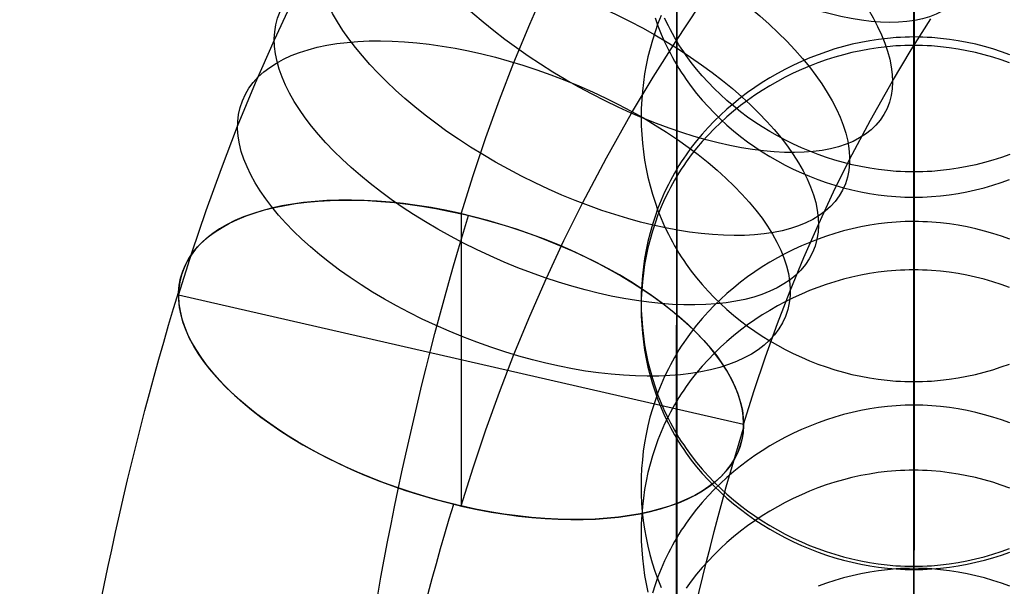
# Model space of a CAD drawing. Extents: x -383 to 1849, y -1185 to -529.
# Tile 623 of 656: x 435 to 489, y -694 to -663. Entities that reach past the tile are written whole.
import ezdxf

# ---------------------------------------------------------------- set-up
doc = ezdxf.new("R2010")
doc.units = 0
doc.layers.add('PREDEFINITO', color=7, linetype='CONTINUOUS')

msp = doc.modelspace()

# ---------------------------------------------------------------- linework, layer by layer
at = {"layer": 'PREDEFINITO'}
for p, q in [((483.672, -597.797, 0.947), (483.674, -689.352, 343.491)), ((470.679, -605.52, 0.817), (470.679, -696.664, 341.846)), ((470.678, -620.99, 0.557), (470.674, -711.303, 338.545)), ((483.658, -628.715, 0.429), (483.656, -718.62, 336.891)), ((483.658, -685.579, 519.625), (483.658, -643.078, 659.325)), ((470.678, -692.813, 521.586), (470.678, -650.249, 661.505)), ((470.679, -664.612, 665.871), (470.679, -655.893, 694.553)), ((483.672, -671.782, 668.051), (483.672, -660.903, 703.837)), ((462.626, -663.682, 689.526), (463.54, -661.596, 690.731)), ((448.644, -664.54, 707.507), (449.733, -662.207, 708.854)), ((470.627, -664.634, 725.928), (471.906, -662.701, 727.045)), ((461.763, -665.784, 688.313), (462.626, -663.682, 689.526)), ((469.651, -663.658, 209.437), (469.491, -664.104, 209.318)), ((469.492, -663.342, 169.081), (469.651, -663.789, 168.961)), ((469.826, -663.217, 209.555), (469.651, -663.658, 209.437)), ((470.222, -663.788, 665.621), (470.017, -663.365, 665.492)), ((483.518, -665.099, 707.184), (484.591, -663.397, 708.167)), ((469.491, -664.104, 209.318), (469.347, -664.556, 209.197)), ((469.651, -663.789, 168.961), (469.826, -664.229, 168.843)), ((469.826, -664.229, 168.843), (470.017, -664.663, 168.727)), ((470.331, -663.997, 665.684), (470.222, -663.788, 665.621)), ((470.443, -664.204, 665.747), (470.331, -663.997, 665.684)), ((470.559, -664.409, 665.809), (470.443, -664.204, 665.747)), ((447.609, -666.902, 706.143), (448.644, -664.54, 707.507)), ((469.347, -664.556, 209.197), (469.217, -665.013, 209.074)), ((469.394, -666.59, 724.799), (470.627, -664.634, 725.928)), ((470.017, -664.663, 168.727), (470.222, -665.091, 168.613)), ((470.679, -664.612, 665.871), (470.559, -664.409, 665.809)), ((470.673, -707.306, 525.472), (470.679, -664.612, 665.871)), ((470.803, -664.812, 665.932), (470.679, -664.612, 665.871)), ((470.93, -665.011, 665.993), (470.803, -664.812, 665.932)), ((480.29, -664.791, 249.589), (479.816, -664.911, 249.558)), ((480.767, -664.687, 249.617), (480.29, -664.791, 249.589)), ((481.247, -664.597, 249.64), (480.767, -664.687, 249.617)), ((481.729, -664.524, 249.66), (481.247, -664.597, 249.64)), ((482.213, -664.466, 249.675), (481.729, -664.524, 249.66)), ((482.699, -664.425, 249.686), (482.213, -664.466, 249.675)), ((482.942, -664.41, 249.69), (482.699, -664.425, 249.686)), ((483.185, -664.399, 249.693), (482.942, -664.41, 249.69)), ((483.429, -664.393, 249.694), (483.185, -664.399, 249.693)), ((483.672, -664.391, 249.695), (483.429, -664.393, 249.694)), ((483.916, -664.393, 249.694), (483.672, -664.391, 249.695)), ((484.159, -664.399, 249.693), (483.916, -664.393, 249.694)), ((484.402, -664.41, 249.69), (484.159, -664.399, 249.693)), ((484.645, -664.425, 249.686), (484.402, -664.41, 249.69)), ((485.131, -664.466, 249.675), (484.645, -664.425, 249.686)), ((485.615, -664.524, 249.66), (485.131, -664.466, 249.675)), ((486.097, -664.597, 249.64), (485.615, -664.524, 249.66)), ((486.576, -664.687, 249.617), (486.097, -664.597, 249.64)), ((487.053, -664.791, 249.589), (486.576, -664.687, 249.617)), ((487.527, -664.911, 249.558), (487.053, -664.791, 249.589)), ((469.217, -665.013, 209.074), (469.103, -665.474, 208.951)), ((470.222, -665.091, 168.613), (470.33, -665.302, 168.556)), ((470.33, -665.302, 168.556), (470.442, -665.511, 168.5)), ((471.061, -665.208, 666.052), (470.93, -665.011, 665.993)), ((471.196, -665.402, 666.111), (471.061, -665.208, 666.052)), ((478.419, -665.359, 249.439), (477.963, -665.536, 249.392)), ((478.88, -665.195, 249.483), (478.419, -665.359, 249.439)), ((479.346, -665.046, 249.522), (478.88, -665.195, 249.483)), ((479.803, -665.366, 587.858), (479.334, -665.499, 587.898)), ((479.816, -664.911, 249.558), (479.346, -665.046, 249.522)), ((480.276, -665.247, 587.822), (479.803, -665.366, 587.858)), ((480.753, -665.144, 587.79), (480.276, -665.247, 587.822)), ((481.233, -665.055, 587.763), (480.753, -665.144, 587.79)), ((481.715, -664.982, 587.741), (481.233, -665.055, 587.763)), ((482.199, -664.925, 587.724), (481.715, -664.982, 587.741)), ((482.684, -664.884, 587.711), (482.199, -664.925, 587.724)), ((482.488, -666.819, 706.191), (483.518, -665.099, 707.184)), ((482.927, -664.87, 587.707), (482.684, -664.884, 587.711)), ((483.171, -664.859, 587.704), (482.927, -664.87, 587.707)), ((483.414, -664.853, 587.702), (483.171, -664.859, 587.704)), ((483.658, -664.851, 587.701), (483.414, -664.853, 587.702)), ((483.901, -664.853, 587.702), (483.658, -664.851, 587.701)), ((484.145, -664.859, 587.704), (483.901, -664.853, 587.702)), ((484.388, -664.87, 587.707), (484.145, -664.859, 587.704)), ((484.631, -664.884, 587.711), (484.388, -664.87, 587.707)), ((485.117, -664.926, 587.724), (484.631, -664.884, 587.711)), ((485.601, -664.983, 587.741), (485.117, -664.926, 587.724)), ((486.083, -665.056, 587.763), (485.601, -664.983, 587.741)), ((486.563, -665.144, 587.79), (486.083, -665.056, 587.763)), ((487.04, -665.248, 587.822), (486.563, -665.144, 587.79)), ((487.514, -665.366, 587.858), (487.04, -665.248, 587.822)), ((487.984, -665.5, 587.898), (487.514, -665.366, 587.858)), ((487.996, -665.046, 249.522), (487.527, -664.911, 249.558)), ((488.461, -665.195, 249.483), (487.996, -665.046, 249.522)), ((488.922, -665.359, 249.439), (488.461, -665.195, 249.483)), ((460.973, -667.837, 687.127), (461.763, -665.784, 688.313)), ((469.103, -665.474, 208.951), (469.004, -665.938, 208.827)), ((470.442, -665.511, 168.5), (470.558, -665.717, 168.445)), ((470.558, -665.717, 168.445), (470.678, -665.922, 168.39)), ((471.476, -665.784, 666.227), (471.196, -665.402, 666.111)), ((471.77, -666.156, 666.341), (471.476, -665.784, 666.227)), ((477.513, -665.728, 249.342), (477.069, -665.932, 249.287)), ((477.963, -665.536, 249.392), (477.513, -665.728, 249.342)), ((478.408, -665.808, 587.992), (477.952, -665.984, 588.046)), ((478.868, -665.647, 587.943), (478.408, -665.808, 587.992)), ((479.334, -665.499, 587.898), (478.868, -665.647, 587.943)), ((488.45, -665.647, 587.943), (487.984, -665.5, 587.898)), ((488.911, -665.809, 587.992), (488.45, -665.647, 587.943)), ((468.921, -666.406, 208.701), (468.852, -666.876, 208.575)), ((469.004, -665.938, 208.827), (468.921, -666.406, 208.701)), ((470.678, -665.922, 168.39), (470.802, -666.125, 168.336)), ((470.802, -666.125, 168.336), (470.929, -666.326, 168.282)), ((470.929, -666.326, 168.282), (471.06, -666.524, 168.229)), ((472.078, -666.519, 666.451), (471.77, -666.156, 666.341)), ((476.202, -666.382, 249.168), (475.78, -666.626, 249.104)), ((476.632, -666.151, 249.23), (476.202, -666.382, 249.168)), ((477.06, -666.376, 588.165), (476.623, -666.592, 588.231)), ((477.069, -665.932, 249.287), (476.632, -666.151, 249.23)), ((477.503, -666.174, 588.103), (477.06, -666.376, 588.165)), ((477.952, -665.984, 588.046), (477.503, -666.174, 588.103)), ((446.633, -669.277, 704.771), (447.609, -666.902, 706.143)), ((468.209, -668.567, 723.657), (469.394, -666.59, 724.799)), ((468.852, -666.876, 208.575), (468.799, -667.349, 208.449)), ((471.06, -666.524, 168.229), (471.195, -666.72, 168.176)), ((471.195, -666.72, 168.176), (471.474, -667.106, 168.073)), ((472.398, -666.873, 666.558), (472.078, -666.519, 666.451)), ((472.73, -667.216, 666.663), (472.398, -666.873, 666.558)), ((475.365, -666.882, 249.036), (474.959, -667.151, 248.964)), ((475.78, -666.626, 249.104), (475.365, -666.882, 249.036)), ((476.193, -666.821, 588.3), (475.771, -667.063, 588.373)), ((476.623, -666.592, 588.231), (476.193, -666.821, 588.3)), ((481.286, -668.946, 704.963), (482.488, -666.819, 706.191)), ((468.799, -667.349, 208.449), (468.761, -667.823, 208.322)), ((471.474, -667.106, 168.073), (471.768, -667.482, 167.973)), ((471.768, -667.482, 167.973), (472.075, -667.848, 167.874)), ((473.075, -667.549, 666.764), (472.73, -667.216, 666.663)), ((474.562, -667.431, 248.89), (474.175, -667.724, 248.812)), ((474.959, -667.151, 248.964), (474.562, -667.431, 248.89)), ((475.358, -667.317, 588.451), (474.952, -667.582, 588.531)), ((475.771, -667.063, 588.373), (475.358, -667.317, 588.451)), ((460.229, -669.903, 685.934), (460.973, -667.837, 687.127)), ((468.761, -667.823, 208.322), (468.738, -668.299, 208.195)), ((472.075, -667.848, 167.874), (472.395, -668.205, 167.779)), ((473.431, -667.871, 666.862), (473.075, -667.549, 666.764)), ((473.798, -668.183, 666.957), (473.431, -667.871, 666.862)), ((473.798, -668.027, 248.731), (473.431, -668.342, 248.647)), ((474.175, -667.724, 248.812), (473.798, -668.027, 248.731)), ((474.556, -667.86, 588.616), (474.169, -668.15, 588.704)), ((474.952, -667.582, 588.531), (474.556, -667.86, 588.616)), ((466.825, -671.017, 722.242), (468.209, -668.567, 723.657)), ((468.738, -668.299, 208.195), (468.731, -668.774, 208.067)), ((472.395, -668.205, 167.779), (472.727, -668.552, 167.686)), ((472.727, -668.552, 167.686), (473.071, -668.888, 167.596)), ((473.431, -668.342, 248.647), (473.075, -668.668, 248.561)), ((473.792, -668.45, 588.795), (473.426, -668.762, 588.89)), ((474.169, -668.15, 588.704), (473.792, -668.45, 588.795)), ((474.175, -668.484, 667.048), (473.798, -668.183, 666.957)), ((474.562, -668.773, 667.136), (474.175, -668.484, 667.048)), ((468.731, -668.774, 208.067), (468.738, -669.25, 207.94)), ((472.73, -669.004, 248.471), (472.398, -669.351, 248.379)), ((473.071, -669.084, 588.988), (472.727, -669.417, 589.089)), ((473.075, -668.668, 248.561), (472.73, -669.004, 248.471)), ((473.426, -668.762, 588.89), (473.071, -669.084, 588.988)), ((473.071, -668.888, 167.596), (473.426, -669.213, 167.509)), ((474.959, -669.051, 667.221), (474.562, -668.773, 667.136)), ((475.365, -669.317, 667.301), (474.959, -669.051, 667.221)), ((480.148, -671.098, 703.72), (481.286, -668.946, 704.963)), ((445.745, -671.587, 703.437), (446.633, -669.277, 704.771)), ((468.738, -669.25, 207.94), (468.761, -669.726, 207.813)), ((472.398, -669.351, 248.379), (472.078, -669.707, 248.283)), ((472.727, -669.417, 589.089), (472.395, -669.761, 589.194)), ((473.426, -669.213, 167.509), (473.792, -669.528, 167.425)), ((473.792, -669.528, 167.425), (474.169, -669.832, 167.344)), ((475.78, -669.57, 667.379), (475.365, -669.317, 667.301)), ((476.202, -669.812, 667.452), (475.78, -669.57, 667.379)), ((459.529, -671.98, 684.735), (460.229, -669.903, 685.934)), ((468.761, -669.726, 207.813), (468.799, -670.2, 207.686)), ((468.799, -670.2, 207.686), (468.852, -670.672, 207.559)), ((471.77, -670.074, 248.186), (471.476, -670.45, 248.085)), ((472.075, -670.114, 589.301), (471.768, -670.477, 589.411)), ((472.078, -669.707, 248.283), (471.77, -670.074, 248.186)), ((472.395, -669.761, 589.194), (472.075, -670.114, 589.301)), ((474.169, -669.832, 167.344), (474.556, -670.124, 167.265)), ((474.556, -670.124, 167.265), (474.952, -670.404, 167.19)), ((476.632, -670.041, 667.522), (476.202, -669.812, 667.452)), ((477.069, -670.257, 667.587), (476.632, -670.041, 667.522)), ((468.852, -670.672, 207.559), (468.921, -671.143, 207.433)), ((471.476, -670.45, 248.085), (471.196, -670.836, 247.982)), ((471.768, -670.477, 589.411), (471.474, -670.85, 589.525)), ((474.952, -670.404, 167.19), (475.358, -670.673, 167.118)), ((475.358, -670.673, 167.118), (475.771, -670.929, 167.05)), ((477.513, -670.459, 667.649), (477.069, -670.257, 667.587)), ((477.963, -670.649, 667.706), (477.513, -670.459, 667.649)), ((478.419, -670.825, 667.76), (477.963, -670.649, 667.706)), ((465.514, -673.497, 720.81), (466.825, -671.017, 722.242)), ((468.921, -671.143, 207.433), (469.005, -671.611, 207.308)), ((470.93, -671.23, 247.877), (470.803, -671.431, 247.823)), ((471.061, -671.032, 247.93), (470.93, -671.23, 247.877)), ((471.195, -671.231, 589.641), (471.06, -671.426, 589.7)), ((471.196, -670.836, 247.982), (471.061, -671.032, 247.93)), ((471.474, -670.85, 589.525), (471.195, -671.231, 589.641)), ((475.771, -670.929, 167.05), (476.193, -671.173, 166.985)), ((476.193, -671.173, 166.985), (476.623, -671.404, 166.923)), ((478.88, -670.986, 667.809), (478.419, -670.825, 667.76)), ((479.346, -671.134, 667.854), (478.88, -670.986, 667.809)), ((479.271, -672.868, 702.698), (480.148, -671.098, 703.72)), ((479.816, -671.267, 667.894), (479.346, -671.134, 667.854)), ((480.29, -671.386, 667.93), (479.816, -671.267, 667.894)), ((487.526, -671.267, 667.894), (487.053, -671.386, 667.93)), ((487.996, -671.134, 667.854), (487.526, -671.267, 667.894)), ((488.461, -670.986, 667.809), (487.996, -671.134, 667.854)), ((488.922, -670.825, 667.76), (488.461, -670.986, 667.809)), ((444.911, -673.9, 702.102), (445.745, -671.587, 703.437)), ((469.005, -671.611, 207.308), (469.104, -672.075, 207.183)), ((470.559, -671.839, 247.714), (470.443, -672.046, 247.658)), ((470.679, -671.634, 247.769), (470.559, -671.839, 247.714)), ((470.802, -671.821, 589.82), (470.678, -672.021, 589.881)), ((470.803, -671.431, 247.823), (470.679, -671.634, 247.769)), ((470.929, -671.622, 589.759), (470.802, -671.821, 589.82)), ((471.06, -671.426, 589.7), (470.929, -671.622, 589.759)), ((476.623, -671.404, 166.923), (477.06, -671.622, 166.864)), ((477.06, -671.622, 166.864), (477.503, -671.827, 166.81)), ((477.503, -671.827, 166.81), (477.952, -672.018, 166.758)), ((480.767, -671.489, 667.962), (480.29, -671.386, 667.93)), ((481.247, -671.578, 667.989), (480.767, -671.489, 667.962)), ((481.729, -671.651, 668.011), (481.247, -671.578, 667.989)), ((482.213, -671.708, 668.028), (481.729, -671.651, 668.011)), ((482.699, -671.749, 668.041), (482.213, -671.708, 668.028)), ((482.942, -671.763, 668.045), (482.699, -671.749, 668.041)), ((483.185, -671.774, 668.048), (482.942, -671.763, 668.045)), ((483.429, -671.78, 668.05), (483.185, -671.774, 668.048)), ((483.672, -671.782, 668.051), (483.429, -671.78, 668.05)), ((483.916, -671.78, 668.05), (483.672, -671.782, 668.051)), ((483.672, -714.551, 527.429), (483.672, -671.782, 668.051)), ((484.159, -671.774, 668.048), (483.916, -671.78, 668.05)), ((484.402, -671.763, 668.045), (484.159, -671.774, 668.048)), ((484.645, -671.749, 668.041), (484.402, -671.763, 668.045)), ((485.131, -671.708, 668.028), (484.645, -671.749, 668.041)), ((485.615, -671.651, 668.011), (485.131, -671.708, 668.028)), ((486.097, -671.578, 667.989), (485.615, -671.651, 668.011)), ((486.576, -671.489, 667.962), (486.097, -671.578, 667.989)), ((487.053, -671.386, 667.93), (486.576, -671.489, 667.962)), ((458.871, -674.068, 683.529), (459.529, -671.98, 684.735)), ((469.104, -672.075, 207.183), (469.218, -672.536, 207.06)), ((470.331, -672.254, 247.602), (470.222, -672.465, 247.546)), ((470.443, -672.046, 247.658), (470.331, -672.254, 247.602)), ((470.558, -672.224, 589.942), (470.442, -672.429, 590.005)), ((470.678, -672.021, 589.881), (470.558, -672.224, 589.942)), ((477.952, -672.018, 166.758), (478.408, -672.195, 166.711)), ((478.408, -672.195, 166.711), (478.868, -672.359, 166.667)), ((478.868, -672.359, 166.667), (479.334, -672.508, 166.627)), ((487.984, -672.508, 166.627), (488.449, -672.359, 166.667)), ((488.449, -672.359, 166.667), (488.91, -672.195, 166.711)), ((469.218, -672.536, 207.06), (469.347, -672.993, 206.938)), ((470.017, -672.893, 247.431), (469.826, -673.327, 247.315)), ((470.222, -672.845, 590.131), (470.016, -673.268, 590.26)), ((470.222, -672.465, 247.546), (470.017, -672.893, 247.431)), ((470.33, -672.636, 590.068), (470.222, -672.845, 590.131)), ((470.442, -672.429, 590.005), (470.33, -672.636, 590.068)), ((478.437, -674.654, 701.667), (479.271, -672.868, 702.698)), ((479.334, -672.508, 166.627), (479.803, -672.642, 166.591)), ((479.803, -672.642, 166.591), (480.277, -672.762, 166.559)), ((480.277, -672.762, 166.559), (480.753, -672.866, 166.531)), ((480.753, -672.866, 166.531), (481.233, -672.956, 166.507)), ((486.083, -672.956, 166.507), (486.563, -672.866, 166.531)), ((486.563, -672.866, 166.531), (487.04, -672.762, 166.559)), ((487.04, -672.762, 166.559), (487.514, -672.642, 166.591)), ((487.514, -672.642, 166.591), (487.984, -672.508, 166.627)), ((469.347, -672.993, 206.938), (469.492, -673.445, 206.817)), ((469.492, -673.445, 206.817), (469.651, -673.891, 206.697)), ((469.826, -673.327, 247.315), (469.651, -673.767, 247.197)), ((470.016, -673.268, 590.26), (469.826, -673.698, 590.391)), ((481.233, -672.956, 166.507), (481.715, -673.029, 166.488)), ((481.715, -673.029, 166.488), (482.199, -673.087, 166.472)), ((482.199, -673.087, 166.472), (482.684, -673.128, 166.461)), ((482.684, -673.128, 166.461), (482.927, -673.143, 166.457)), ((482.927, -673.143, 166.457), (483.171, -673.153, 166.454)), ((483.171, -673.153, 166.454), (483.414, -673.16, 166.453)), ((483.414, -673.16, 166.453), (483.658, -673.162, 166.452)), ((483.658, -673.162, 166.452), (483.901, -673.16, 166.453)), ((483.901, -673.16, 166.453), (484.144, -673.153, 166.454)), ((484.144, -673.153, 166.454), (484.388, -673.143, 166.457)), ((484.388, -673.143, 166.457), (484.631, -673.128, 166.461)), ((484.631, -673.128, 166.461), (485.117, -673.087, 166.472)), ((485.117, -673.087, 166.472), (485.601, -673.029, 166.488)), ((485.601, -673.029, 166.488), (486.083, -672.956, 166.507)), ((444.131, -676.217, 700.764), (444.911, -673.9, 702.102)), ((464.502, -675.538, 719.632), (465.514, -673.497, 720.81)), ((469.651, -673.767, 247.197), (469.491, -674.214, 247.077)), ((469.826, -673.698, 590.391), (469.651, -674.135, 590.523)), ((469.651, -673.891, 206.697), (469.826, -674.332, 206.579)), ((458.871, -674.068, 683.529), (458.871, -690.07, 711.241)), ((458.871, -674.068, 683.529), (458.871, -690.07, 711.241)), ((469.491, -674.214, 247.077), (469.347, -674.665, 246.955)), ((469.651, -674.135, 590.523), (469.491, -674.577, 590.658)), ((469.826, -674.332, 206.579), (470.016, -674.766, 206.463)), ((482.699, -674.528, 287.434), (482.213, -674.569, 287.423)), ((482.942, -674.513, 287.438), (482.699, -674.528, 287.434)), ((483.185, -674.503, 287.441), (482.942, -674.513, 287.438)), ((483.429, -674.497, 287.442), (483.185, -674.503, 287.441)), ((483.672, -674.495, 287.443), (483.429, -674.497, 287.442)), ((483.916, -674.497, 287.442), (483.672, -674.495, 287.443)), ((484.159, -674.504, 287.44), (483.916, -674.497, 287.442)), ((484.403, -674.514, 287.437), (484.159, -674.504, 287.44)), ((484.646, -674.529, 287.433), (484.403, -674.514, 287.437)), ((485.131, -674.571, 287.422), (484.646, -674.529, 287.433)), ((469.347, -674.665, 246.955), (469.217, -675.122, 246.833)), ((469.347, -675.024, 590.794), (469.217, -675.477, 590.931)), ((469.491, -674.577, 590.658), (469.347, -675.024, 590.794)), ((470.016, -674.766, 206.463), (470.222, -675.193, 206.349)), ((477.644, -676.463, 700.622), (478.437, -674.654, 701.667)), ((479.816, -675.013, 287.302), (479.346, -675.147, 287.266)), ((480.29, -674.893, 287.335), (479.816, -675.013, 287.302)), ((480.767, -674.789, 287.363), (480.29, -674.893, 287.335)), ((481.247, -674.7, 287.387), (480.767, -674.789, 287.363)), ((481.729, -674.626, 287.407), (481.247, -674.7, 287.387)), ((482.213, -674.569, 287.423), (481.729, -674.626, 287.407)), ((485.615, -674.629, 287.406), (485.131, -674.571, 287.422)), ((486.098, -674.703, 287.386), (485.615, -674.629, 287.406)), ((486.577, -674.793, 287.362), (486.098, -674.703, 287.386)), ((487.054, -674.897, 287.333), (486.577, -674.793, 287.362)), ((487.528, -675.018, 287.301), (487.054, -674.897, 287.333)), ((487.998, -675.153, 287.264), (487.528, -675.018, 287.301)), ((463.54, -677.598, 718.442), (464.502, -675.538, 719.632)), ((469.103, -675.583, 246.709), (469.004, -676.047, 246.584)), ((469.217, -675.122, 246.833), (469.103, -675.583, 246.709)), ((469.217, -675.477, 590.931), (469.103, -675.933, 591.07)), ((470.222, -675.193, 206.349), (470.33, -675.404, 206.292)), ((470.33, -675.404, 206.292), (470.442, -675.613, 206.236)), ((470.442, -675.613, 206.236), (470.558, -675.82, 206.181)), ((478.419, -675.459, 287.181), (477.963, -675.637, 287.133)), ((478.88, -675.296, 287.225), (478.419, -675.459, 287.181)), ((479.346, -675.147, 287.266), (478.88, -675.296, 287.225)), ((488.463, -675.302, 287.224), (487.998, -675.153, 287.264)), ((488.924, -675.466, 287.179), (488.463, -675.302, 287.224)), ((469.004, -676.047, 246.584), (468.921, -676.515, 246.458)), ((469.103, -675.933, 591.07), (469.004, -676.393, 591.21)), ((470.558, -675.82, 206.181), (470.678, -676.025, 206.126)), ((470.678, -676.025, 206.126), (470.802, -676.228, 206.072)), ((477.069, -676.032, 287.026), (476.632, -676.25, 286.967)), ((477.513, -675.828, 287.081), (477.069, -676.032, 287.026)), ((477.963, -675.637, 287.133), (477.513, -675.828, 287.081)), ((443.4, -678.535, 699.425), (444.131, -676.217, 700.764)), ((468.921, -676.515, 246.458), (468.852, -676.985, 246.332)), ((469.004, -676.393, 591.21), (468.921, -676.856, 591.351)), ((470.802, -676.228, 206.072), (470.929, -676.428, 206.018)), ((470.929, -676.428, 206.018), (471.06, -676.627, 205.965)), ((471.06, -676.627, 205.965), (471.195, -676.823, 205.912)), ((476.202, -676.481, 286.905), (475.78, -676.725, 286.839)), ((476.632, -676.25, 286.967), (476.202, -676.481, 286.905)), ((476.893, -678.292, 699.566), (477.644, -676.463, 700.622)), ((468.852, -676.985, 246.332), (468.799, -677.458, 246.205)), ((468.921, -676.856, 591.351), (468.852, -677.322, 591.492)), ((471.195, -676.823, 205.912), (471.474, -677.208, 205.809)), ((471.474, -677.208, 205.809), (471.768, -677.584, 205.709)), ((475.365, -676.981, 286.77), (474.959, -677.25, 286.697)), ((475.78, -676.725, 286.839), (475.365, -676.981, 286.77)), ((482.199, -677.219, 547.299), (481.715, -677.276, 547.316)), ((482.684, -677.178, 547.287), (482.199, -677.219, 547.299)), ((482.927, -677.163, 547.283), (482.684, -677.178, 547.287)), ((483.171, -677.153, 547.28), (482.927, -677.163, 547.283)), ((483.414, -677.147, 547.278), (483.171, -677.153, 547.28)), ((483.658, -677.145, 547.277), (483.414, -677.147, 547.278)), ((483.901, -677.147, 547.278), (483.658, -677.145, 547.277)), ((484.144, -677.153, 547.28), (483.901, -677.147, 547.278)), ((484.388, -677.163, 547.283), (484.144, -677.153, 547.28)), ((484.631, -677.178, 547.287), (484.388, -677.163, 547.283)), ((485.117, -677.219, 547.299), (484.631, -677.178, 547.287)), ((485.601, -677.276, 547.316), (485.117, -677.219, 547.299)), ((462.626, -679.684, 717.238), (463.54, -677.598, 718.442)), ((468.799, -677.458, 246.205), (468.761, -677.932, 246.077)), ((468.852, -677.322, 591.492), (468.799, -677.79, 591.635)), ((471.768, -677.584, 205.709), (472.075, -677.951, 205.61)), ((474.563, -677.53, 286.622), (474.175, -677.822, 286.543)), ((474.959, -677.25, 286.697), (474.563, -677.53, 286.622)), ((479.803, -677.66, 547.431), (479.334, -677.794, 547.471)), ((480.277, -677.541, 547.396), (479.803, -677.66, 547.431)), ((480.753, -677.438, 547.365), (480.277, -677.541, 547.396)), ((481.233, -677.349, 547.338), (480.753, -677.438, 547.365)), ((481.715, -677.276, 547.316), (481.233, -677.349, 547.338)), ((486.083, -677.349, 547.338), (485.601, -677.276, 547.316)), ((486.563, -677.438, 547.365), (486.083, -677.349, 547.338)), ((487.04, -677.541, 547.396), (486.563, -677.438, 547.365)), ((487.514, -677.66, 547.431), (487.04, -677.541, 547.396)), ((487.984, -677.793, 547.471), (487.514, -677.66, 547.431)), ((468.761, -677.932, 246.077), (468.738, -678.407, 245.949)), ((468.761, -678.26, 591.777), (468.738, -678.731, 591.92)), ((468.799, -677.79, 591.635), (468.761, -678.26, 591.777)), ((472.075, -677.951, 205.61), (472.395, -678.308, 205.515)), ((472.395, -678.308, 205.515), (472.727, -678.654, 205.422)), ((473.798, -678.125, 286.461), (473.431, -678.44, 286.376)), ((474.175, -677.822, 286.543), (473.798, -678.125, 286.461)), ((476.202, -680.089, 698.528), (476.893, -678.292, 699.566)), ((477.952, -678.279, 547.617), (477.503, -678.469, 547.673)), ((478.408, -678.103, 547.564), (477.952, -678.279, 547.617)), ((478.868, -677.941, 547.515), (478.408, -678.103, 547.564)), ((479.334, -677.794, 547.471), (478.868, -677.941, 547.515)), ((488.449, -677.941, 547.515), (487.984, -677.793, 547.471)), ((488.91, -678.103, 547.564), (488.449, -677.941, 547.515)), ((474.342, -685.602, 695.345), (443.4, -678.535, 699.425)), ((474.342, -685.602, 695.345), (443.4, -678.535, 699.425)), ((468.738, -678.731, 591.92), (468.73, -679.202, 592.064)), ((468.738, -678.407, 245.949), (468.731, -678.883, 245.822)), ((472.727, -678.654, 205.422), (473.071, -678.99, 205.332)), ((473.075, -678.765, 286.289), (472.731, -679.102, 286.198)), ((473.431, -678.44, 286.376), (473.075, -678.765, 286.289)), ((477.06, -678.672, 547.734), (476.623, -678.889, 547.799)), ((477.503, -678.469, 547.673), (477.06, -678.672, 547.734)), ((468.73, -679.202, 592.064), (468.738, -679.673, 592.207)), ((468.731, -678.883, 245.822), (468.738, -679.358, 245.694)), ((468.738, -679.358, 245.694), (468.761, -679.833, 245.566)), ((472.731, -679.102, 286.198), (472.398, -679.448, 286.105)), ((473.071, -678.99, 205.332), (473.426, -679.316, 205.245)), ((473.426, -679.316, 205.245), (473.792, -679.631, 205.161)), ((475.771, -679.36, 547.939), (475.358, -679.614, 548.015)), ((476.193, -679.118, 547.867), (475.771, -679.36, 547.939)), ((476.623, -678.889, 547.799), (476.193, -679.118, 547.867)), ((461.763, -681.785, 716.024), (462.626, -679.684, 717.238)), ((468.738, -679.673, 592.207), (468.76, -680.144, 592.35)), ((468.761, -679.833, 245.566), (468.799, -680.307, 245.438)), ((472.078, -679.805, 286.009), (471.77, -680.171, 285.911)), ((472.398, -679.448, 286.105), (472.078, -679.805, 286.009)), ((473.792, -679.631, 205.161), (474.169, -679.934, 205.08)), ((474.952, -679.88, 548.095), (474.556, -680.158, 548.178)), ((475.358, -679.614, 548.015), (474.952, -679.88, 548.095)), ((468.76, -680.144, 592.35), (468.798, -680.614, 592.493)), ((468.799, -680.307, 245.438), (468.852, -680.78, 245.311)), ((471.77, -680.171, 285.911), (471.476, -680.547, 285.81)), ((474.169, -680.448, 548.264), (473.792, -680.749, 548.354)), ((474.169, -679.934, 205.08), (474.556, -680.226, 205.001)), ((474.556, -680.158, 548.178), (474.169, -680.448, 548.264)), ((474.556, -680.226, 205.001), (474.952, -680.507, 204.926)), ((475.547, -681.907, 697.478), (476.202, -680.089, 698.528)), ((468.798, -680.614, 592.493), (468.852, -681.082, 592.635)), ((468.852, -680.78, 245.311), (468.921, -681.25, 245.185)), ((471.196, -680.932, 285.707), (471.061, -681.128, 285.654)), ((471.476, -680.547, 285.81), (471.196, -680.932, 285.707)), ((473.792, -680.749, 548.354), (473.426, -681.061, 548.447)), ((474.952, -680.507, 204.926), (475.358, -680.775, 204.854)), ((475.358, -680.775, 204.854), (475.771, -681.031, 204.786)), ((468.852, -681.082, 592.635), (468.92, -681.548, 592.777)), ((468.921, -681.25, 245.185), (469.005, -681.718, 245.059)), ((470.802, -681.527, 285.547), (470.679, -681.73, 285.493)), ((470.93, -681.327, 285.601), (470.802, -681.527, 285.547)), ((471.061, -681.128, 285.654), (470.93, -681.327, 285.601)), ((473.071, -681.384, 548.544), (472.727, -681.718, 548.643)), ((473.426, -681.061, 548.447), (473.071, -681.384, 548.544)), ((475.771, -681.031, 204.786), (476.193, -681.275, 204.721)), ((476.193, -681.275, 204.721), (476.623, -681.506, 204.659)), ((476.623, -681.506, 204.659), (477.06, -681.724, 204.6)), ((460.973, -683.839, 714.839), (461.763, -681.785, 716.024)), ((468.92, -681.548, 592.777), (469.004, -682.011, 592.918)), ((469.004, -682.011, 592.918), (469.103, -682.471, 593.058)), ((469.005, -681.718, 245.059), (469.104, -682.182, 244.934)), ((470.559, -681.934, 285.438), (470.442, -682.141, 285.383)), ((470.679, -681.73, 285.493), (470.559, -681.934, 285.438)), ((472.395, -682.062, 548.746), (472.075, -682.415, 548.851)), ((472.727, -681.718, 548.643), (472.395, -682.062, 548.746)), ((474.927, -683.745, 696.417), (475.547, -681.907, 697.478)), ((477.06, -681.724, 204.6), (477.503, -681.929, 204.546)), ((477.503, -681.929, 204.546), (477.952, -682.12, 204.494)), ((469.103, -682.471, 593.058), (469.217, -682.927, 593.196)), ((469.104, -682.182, 244.934), (469.218, -682.643, 244.81)), ((470.221, -682.561, 285.271), (470.016, -682.988, 285.157)), ((470.33, -682.35, 285.327), (470.221, -682.561, 285.271)), ((470.442, -682.141, 285.383), (470.33, -682.35, 285.327)), ((472.075, -682.415, 548.851), (471.768, -682.779, 548.96)), ((477.952, -682.12, 204.494), (478.408, -682.298, 204.447)), ((478.408, -682.298, 204.447), (478.868, -682.461, 204.403)), ((478.868, -682.461, 204.403), (479.334, -682.61, 204.363)), ((479.334, -682.61, 204.363), (479.803, -682.745, 204.327)), ((487.514, -682.745, 204.327), (487.984, -682.61, 204.363)), ((487.984, -682.61, 204.363), (488.449, -682.461, 204.403)), ((488.449, -682.461, 204.403), (488.91, -682.298, 204.447)), ((469.217, -682.927, 593.196), (469.346, -683.38, 593.334)), ((469.218, -682.643, 244.81), (469.347, -683.1, 244.688)), ((469.347, -683.1, 244.688), (469.492, -683.551, 244.566)), ((470.016, -682.988, 285.157), (469.825, -683.422, 285.041)), ((471.474, -683.152, 549.071), (471.195, -683.535, 549.185)), ((471.768, -682.779, 548.96), (471.474, -683.152, 549.071)), ((479.803, -682.745, 204.327), (480.277, -682.864, 204.295)), ((480.277, -682.864, 204.295), (480.753, -682.969, 204.267)), ((480.753, -682.969, 204.267), (481.233, -683.058, 204.243)), ((481.233, -683.058, 204.243), (481.715, -683.132, 204.224)), ((481.715, -683.132, 204.224), (482.199, -683.189, 204.208)), ((485.117, -683.189, 204.208), (485.601, -683.132, 204.224)), ((485.601, -683.132, 204.224), (486.083, -683.058, 204.243)), ((486.083, -683.058, 204.243), (486.563, -682.969, 204.267)), ((486.563, -682.969, 204.267), (487.04, -682.864, 204.295)), ((487.04, -682.864, 204.295), (487.514, -682.745, 204.327)), ((469.346, -683.38, 593.334), (469.491, -683.827, 593.47)), ((469.492, -683.551, 244.566), (469.651, -683.998, 244.447)), ((469.825, -683.422, 285.041), (469.65, -683.862, 284.923)), ((471.195, -683.535, 549.185), (471.06, -683.729, 549.243)), ((482.199, -683.189, 204.208), (482.684, -683.231, 204.197)), ((482.684, -683.231, 204.197), (482.927, -683.246, 204.193)), ((482.927, -683.246, 204.193), (483.171, -683.256, 204.19)), ((483.171, -683.256, 204.19), (483.414, -683.262, 204.189)), ((483.414, -683.262, 204.189), (483.658, -683.264, 204.188)), ((483.658, -683.264, 204.188), (483.901, -683.262, 204.189)), ((483.901, -683.262, 204.189), (484.144, -683.256, 204.19)), ((484.144, -683.256, 204.19), (484.388, -683.246, 204.193)), ((484.388, -683.246, 204.193), (484.631, -683.231, 204.197)), ((484.631, -683.231, 204.197), (485.117, -683.189, 204.208)), ((460.229, -685.905, 713.646), (460.973, -683.839, 714.839)), ((469.65, -683.862, 284.923), (469.49, -684.308, 284.804)), ((469.491, -683.827, 593.47), (469.65, -684.269, 593.604)), ((469.651, -683.998, 244.447), (469.826, -684.438, 244.328)), ((470.802, -684.125, 549.361), (470.678, -684.326, 549.421)), ((470.929, -683.926, 549.302), (470.802, -684.125, 549.361)), ((471.06, -683.729, 549.243), (470.929, -683.926, 549.302)), ((474.342, -685.602, 695.345), (474.927, -683.745, 696.417)), ((469.345, -684.76, 284.684), (469.215, -685.216, 284.562)), ((469.49, -684.308, 284.804), (469.345, -684.76, 284.684)), ((469.65, -684.269, 593.604), (469.825, -684.706, 593.737)), ((469.825, -684.706, 593.737), (470.016, -685.136, 593.868)), ((469.826, -684.438, 244.328), (470.016, -684.873, 244.212)), ((470.442, -684.735, 549.543), (470.33, -684.942, 549.604)), ((470.558, -684.53, 549.481), (470.442, -684.735, 549.543)), ((470.678, -684.326, 549.421), (470.558, -684.53, 549.481)), ((481.247, -684.754, 324.92), (480.767, -684.843, 324.897)), ((481.729, -684.68, 324.939), (481.247, -684.754, 324.92)), ((482.213, -684.622, 324.954), (481.729, -684.68, 324.939)), ((482.699, -684.581, 324.964), (482.213, -684.622, 324.954)), ((482.942, -684.566, 324.968), (482.699, -684.581, 324.964)), ((483.185, -684.556, 324.971), (482.942, -684.566, 324.968)), ((483.429, -684.55, 324.972), (483.185, -684.556, 324.971)), ((483.672, -684.548, 324.973), (483.429, -684.55, 324.972)), ((483.916, -684.55, 324.972), (483.672, -684.548, 324.973)), ((484.159, -684.557, 324.97), (483.916, -684.55, 324.972)), ((484.403, -684.567, 324.968), (484.159, -684.557, 324.97)), ((484.646, -684.582, 324.964), (484.403, -684.567, 324.968)), ((485.131, -684.624, 324.953), (484.646, -684.582, 324.964)), ((485.615, -684.683, 324.938), (485.131, -684.624, 324.953)), ((486.098, -684.757, 324.919), (485.615, -684.683, 324.938)), ((486.578, -684.847, 324.896), (486.098, -684.757, 324.919)), ((469.215, -685.216, 284.562), (469.101, -685.676, 284.439)), ((470.016, -684.873, 244.212), (470.222, -685.3, 244.097)), ((470.016, -685.136, 593.868), (470.221, -685.559, 593.996)), ((470.222, -685.152, 549.667), (470.016, -685.575, 549.793)), ((470.33, -684.942, 549.604), (470.222, -685.152, 549.667)), ((470.222, -685.3, 244.097), (470.33, -685.511, 244.041)), ((479.346, -685.203, 324.806), (478.88, -685.353, 324.768)), ((479.816, -685.068, 324.84), (479.346, -685.203, 324.806)), ((480.29, -684.948, 324.871), (479.816, -685.068, 324.84)), ((480.767, -684.843, 324.897), (480.29, -684.948, 324.871)), ((487.054, -684.952, 324.87), (486.578, -684.847, 324.896)), ((487.528, -685.073, 324.839), (487.054, -684.952, 324.87)), ((487.998, -685.208, 324.804), (487.528, -685.073, 324.839)), ((488.463, -685.359, 324.766), (487.998, -685.208, 324.804)), ((469.101, -685.676, 284.439), (469.002, -686.141, 284.315)), ((470.016, -685.575, 549.793), (469.826, -686.006, 549.921)), ((470.221, -685.559, 593.996), (470.33, -685.768, 594.06)), ((470.33, -685.511, 244.041), (470.442, -685.72, 243.985)), ((470.33, -685.768, 594.06), (470.442, -685.975, 594.123)), ((470.442, -685.72, 243.985), (470.558, -685.927, 243.929)), ((477.963, -685.695, 324.681), (477.513, -685.886, 324.632)), ((478.419, -685.516, 324.726), (477.963, -685.695, 324.681)), ((478.88, -685.353, 324.768), (478.419, -685.516, 324.726)), ((483.658, -688.116, 510.447), (483.658, -685.579, 519.625)), ((488.924, -685.523, 324.724), (488.463, -685.359, 324.766)), ((459.529, -687.982, 712.446), (460.229, -685.905, 713.646)), ((469.002, -686.141, 284.315), (468.918, -686.608, 284.191)), ((469.826, -686.006, 549.921), (469.651, -686.444, 550.051)), ((470.442, -685.975, 594.123), (470.558, -686.18, 594.185)), ((470.558, -685.927, 243.929), (470.678, -686.131, 243.875)), ((470.558, -686.18, 594.185), (470.678, -686.383, 594.247)), ((470.678, -686.131, 243.875), (470.802, -686.334, 243.82)), ((470.678, -686.383, 594.247), (470.802, -686.584, 594.308)), ((470.802, -686.334, 243.82), (470.929, -686.535, 243.767)), ((476.632, -686.311, 324.524), (476.202, -686.543, 324.465)), ((477.07, -686.092, 324.58), (476.632, -686.311, 324.524)), ((477.513, -685.886, 324.632), (477.07, -686.092, 324.58)), ((468.918, -686.608, 284.191), (468.849, -687.078, 284.065)), ((469.492, -686.887, 550.183), (469.347, -687.335, 550.316)), ((469.651, -686.444, 550.051), (469.492, -686.887, 550.183)), ((470.802, -686.584, 594.308), (470.929, -686.782, 594.368)), ((470.929, -686.535, 243.767), (471.06, -686.733, 243.714)), ((470.929, -686.782, 594.368), (471.06, -686.979, 594.428)), ((471.06, -686.733, 243.714), (471.195, -686.929, 243.661)), ((471.195, -686.929, 243.661), (471.474, -687.315, 243.558)), ((475.78, -686.787, 324.403), (475.365, -687.044, 324.337)), ((476.202, -686.543, 324.465), (475.78, -686.787, 324.403)), ((468.849, -687.078, 284.065), (468.796, -687.551, 283.939)), ((469.347, -687.335, 550.316), (469.218, -687.788, 550.451)), ((471.06, -686.979, 594.428), (471.195, -687.173, 594.487)), ((471.195, -687.173, 594.487), (471.475, -687.555, 594.603)), ((471.474, -687.315, 243.558), (471.768, -687.691, 243.458)), ((474.959, -687.314, 324.269), (474.563, -687.595, 324.197)), ((475.365, -687.044, 324.337), (474.959, -687.314, 324.269)), ((458.871, -690.07, 711.241), (459.529, -687.982, 712.446)), ((468.796, -687.551, 283.939), (468.757, -688.024, 283.813)), ((469.218, -687.788, 550.451), (469.104, -688.245, 550.587)), ((471.475, -687.555, 594.603), (471.769, -687.927, 594.716)), ((471.768, -687.691, 243.458), (472.075, -688.058, 243.36)), ((471.769, -687.927, 594.716), (472.077, -688.29, 594.827)), ((474.175, -687.888, 324.123), (473.798, -688.193, 324.045)), ((474.563, -687.595, 324.197), (474.175, -687.888, 324.123)), ((468.734, -688.499, 283.687), (468.726, -688.975, 283.56)), ((468.757, -688.024, 283.813), (468.734, -688.499, 283.687)), ((469.104, -688.245, 550.587), (469.005, -688.706, 550.724)), ((472.075, -688.058, 243.36), (472.395, -688.414, 243.264)), ((472.077, -688.29, 594.827), (472.397, -688.644, 594.934)), ((472.395, -688.414, 243.264), (472.727, -688.761, 243.172)), ((473.431, -688.509, 323.965), (473.075, -688.835, 323.882)), ((473.798, -688.193, 324.045), (473.431, -688.509, 323.965)), ((480.276, -688.516, 510.55), (479.803, -688.636, 510.581)), ((480.753, -688.411, 510.523), (480.276, -688.516, 510.55)), ((481.233, -688.322, 510.5), (480.753, -688.411, 510.523)), ((481.715, -688.248, 510.481), (481.233, -688.322, 510.5)), ((482.199, -688.191, 510.467), (481.715, -688.248, 510.481)), ((482.684, -688.149, 510.456), (482.199, -688.191, 510.467)), ((482.927, -688.135, 510.452), (482.684, -688.149, 510.456)), ((483.171, -688.124, 510.45), (482.927, -688.135, 510.452)), ((483.414, -688.118, 510.448), (483.171, -688.124, 510.45)), ((483.658, -688.116, 510.447), (483.414, -688.118, 510.448)), ((483.901, -688.119, 510.448), (483.658, -688.116, 510.447)), ((483.658, -690.407, 501.272), (483.658, -688.116, 510.447)), ((484.145, -688.125, 510.45), (483.901, -688.119, 510.448)), ((484.388, -688.136, 510.452), (484.145, -688.125, 510.45)), ((484.631, -688.151, 510.456), (484.388, -688.136, 510.452)), ((485.117, -688.193, 510.467), (484.631, -688.151, 510.456)), ((485.601, -688.251, 510.482), (485.117, -688.193, 510.467)), ((486.084, -688.325, 510.501), (485.601, -688.251, 510.482)), ((486.564, -688.415, 510.524), (486.084, -688.325, 510.501)), ((487.041, -688.52, 510.551), (486.564, -688.415, 510.524)), ((487.515, -688.641, 510.582), (487.041, -688.52, 510.551)), ((468.726, -688.975, 283.56), (468.734, -689.45, 283.433)), ((469.005, -688.706, 550.724), (468.921, -689.171, 550.862)), ((472.397, -688.644, 594.934), (472.73, -688.987, 595.038)), ((472.727, -688.761, 243.172), (473.071, -689.097, 243.082)), ((472.73, -688.987, 595.038), (473.074, -689.32, 595.14)), ((473.075, -688.835, 323.882), (472.731, -689.173, 323.796)), ((478.408, -689.085, 510.695), (477.952, -689.263, 510.74)), ((478.868, -688.921, 510.653), (478.408, -689.085, 510.695)), ((479.333, -688.771, 510.615), (478.868, -688.921, 510.653)), ((479.803, -688.636, 510.581), (479.333, -688.771, 510.615)), ((487.985, -688.777, 510.616), (487.515, -688.641, 510.582)), ((488.451, -688.927, 510.655), (487.985, -688.777, 510.616)), ((488.913, -689.091, 510.697), (488.451, -688.927, 510.655)), ((468.734, -689.45, 283.433), (468.756, -689.925, 283.307)), ((468.921, -689.171, 550.862), (468.852, -689.638, 551.001)), ((472.398, -689.52, 323.707), (472.078, -689.878, 323.616)), ((472.731, -689.173, 323.796), (472.398, -689.52, 323.707)), ((473.071, -689.097, 243.082), (473.426, -689.423, 242.996)), ((473.074, -689.32, 595.14), (473.43, -689.643, 595.238)), ((473.426, -689.423, 242.996), (473.792, -689.738, 242.912)), ((477.503, -689.454, 510.789), (477.06, -689.66, 510.842)), ((477.952, -689.263, 510.74), (477.503, -689.454, 510.789)), ((483.674, -689.352, 343.491), (483.673, -691.538, 352.716)), ((468.756, -689.925, 283.307), (468.794, -690.399, 283.18)), ((468.799, -690.107, 551.141), (468.761, -690.577, 551.281)), ((468.852, -689.638, 551.001), (468.799, -690.107, 551.141)), ((472.078, -689.878, 323.616), (471.77, -690.246, 323.523)), ((473.43, -689.643, 595.238), (473.797, -689.954, 595.333)), ((473.792, -689.738, 242.912), (474.169, -690.042, 242.831)), ((473.797, -689.954, 595.333), (474.174, -690.255, 595.424)), ((474.169, -690.042, 242.831), (474.556, -690.334, 242.753)), ((476.193, -690.111, 510.957), (475.772, -690.355, 511.019)), ((476.623, -689.879, 510.898), (476.193, -690.111, 510.957)), ((477.06, -689.66, 510.842), (476.623, -689.879, 510.898)), ((468.761, -690.577, 551.281), (468.738, -691.049, 551.421)), ((468.794, -690.399, 283.18), (468.847, -690.872, 283.054)), ((471.476, -690.623, 323.427), (471.196, -691.01, 323.329)), ((471.77, -690.246, 323.523), (471.476, -690.623, 323.427)), ((474.174, -690.255, 595.424), (474.562, -690.545, 595.512)), ((474.556, -690.334, 242.753), (474.952, -690.614, 242.679)), ((474.562, -690.545, 595.512), (474.959, -690.822, 595.596)), ((475.358, -690.612, 511.084), (474.952, -690.882, 511.153)), ((474.952, -690.614, 242.679), (475.357, -690.883, 242.608)), ((475.772, -690.355, 511.019), (475.358, -690.612, 511.084)), ((483.658, -692.439, 492.088), (483.658, -690.407, 501.272)), ((468.738, -691.049, 551.421), (468.731, -691.521, 551.561)), ((468.847, -690.872, 283.054), (468.915, -691.342, 282.929)), ((471.061, -691.206, 323.279), (470.93, -691.405, 323.228)), ((471.196, -691.01, 323.329), (471.061, -691.206, 323.279)), ((474.556, -691.163, 511.224), (474.169, -691.456, 511.299)), ((474.952, -690.882, 511.153), (474.556, -691.163, 511.224)), ((474.959, -690.822, 595.596), (475.364, -691.088, 595.677)), ((475.357, -690.883, 242.608), (475.771, -691.139, 242.54)), ((475.364, -691.088, 595.677), (475.779, -691.342, 595.754)), ((475.771, -691.139, 242.54), (476.193, -691.383, 242.475)), ((468.731, -691.521, 551.561), (468.738, -691.993, 551.702)), ((468.915, -691.342, 282.929), (468.999, -691.809, 282.804)), ((470.802, -691.607, 323.177), (470.679, -691.81, 323.125)), ((470.93, -691.405, 323.228), (470.802, -691.607, 323.177)), ((473.793, -691.761, 511.376), (473.426, -692.077, 511.456)), ((474.169, -691.456, 511.299), (473.793, -691.761, 511.376)), ((475.779, -691.342, 595.754), (476.201, -691.584, 595.828)), ((476.193, -691.383, 242.475), (476.623, -691.614, 242.414)), ((476.201, -691.584, 595.828), (476.632, -691.813, 595.897)), ((476.623, -691.614, 242.414), (477.06, -691.833, 242.356)), ((483.673, -691.538, 352.716), (483.672, -693.486, 361.947)), ((468.738, -691.993, 551.702), (468.761, -692.465, 551.842)), ((468.999, -691.809, 282.804), (469.098, -692.274, 282.681)), ((469.098, -692.274, 282.681), (469.211, -692.734, 282.558)), ((470.442, -692.223, 323.02), (470.33, -692.432, 322.967)), ((470.559, -692.015, 323.073), (470.442, -692.223, 323.02)), ((470.679, -691.81, 323.125), (470.559, -692.015, 323.073)), ((473.426, -692.077, 511.456), (473.071, -692.403, 511.539)), ((476.632, -691.813, 595.897), (477.069, -692.029, 595.963)), ((477.06, -691.833, 242.356), (477.503, -692.038, 242.301)), ((477.069, -692.029, 595.963), (477.513, -692.231, 596.025)), ((477.503, -692.038, 242.301), (477.952, -692.229, 242.251)), ((477.513, -692.231, 596.025), (477.963, -692.421, 596.082)), ((477.952, -692.229, 242.251), (478.408, -692.407, 242.204)), ((468.761, -692.465, 551.842), (468.799, -692.935, 551.982)), ((469.211, -692.734, 282.558), (469.341, -693.191, 282.436)), ((470.221, -692.644, 322.913), (470.016, -693.072, 322.804)), ((470.33, -692.432, 322.967), (470.221, -692.644, 322.913)), ((470.678, -695.379, 512.29), (470.678, -692.813, 521.586)), ((472.727, -692.741, 511.624), (472.395, -693.089, 511.712)), ((473.071, -692.403, 511.539), (472.727, -692.741, 511.624)), ((477.963, -692.421, 596.082), (478.419, -692.597, 596.136)), ((478.408, -692.407, 242.204), (478.868, -692.57, 242.161)), ((478.419, -692.597, 596.136), (478.88, -692.759, 596.185)), ((478.868, -692.57, 242.161), (479.334, -692.719, 242.121)), ((478.88, -692.759, 596.185), (479.346, -692.906, 596.23)), ((479.334, -692.719, 242.121), (479.803, -692.854, 242.085)), ((479.803, -692.854, 242.085), (480.276, -692.974, 242.054)), ((483.658, -694.211, 482.886), (483.658, -692.439, 492.088)), ((487.04, -692.974, 242.054), (487.514, -692.854, 242.085)), ((487.514, -692.854, 242.085), (487.984, -692.719, 242.121)), ((487.984, -692.719, 242.121), (488.449, -692.57, 242.161)), ((487.996, -692.906, 596.23), (488.462, -692.758, 596.185)), ((488.449, -692.57, 242.161), (488.91, -692.407, 242.204)), ((488.462, -692.758, 596.185), (488.922, -692.597, 596.136)), ((468.799, -692.935, 551.982), (468.852, -693.404, 552.121)), ((468.852, -693.404, 552.121), (468.921, -693.871, 552.26)), ((469.341, -693.191, 282.436), (469.485, -693.643, 282.315)), ((470.016, -693.072, 322.804), (469.825, -693.507, 322.694)), ((472.395, -693.089, 511.712), (472.075, -693.447, 511.803)), ((479.346, -692.906, 596.23), (479.816, -693.04, 596.27)), ((479.816, -693.04, 596.27), (480.289, -693.158, 596.306)), ((480.276, -692.974, 242.054), (480.753, -693.078, 242.026)), ((480.289, -693.158, 596.306), (480.766, -693.262, 596.338)), ((480.753, -693.078, 242.026), (481.233, -693.168, 242.003)), ((480.766, -693.262, 596.338), (481.246, -693.35, 596.365)), ((481.233, -693.168, 242.003), (481.715, -693.241, 241.983)), ((481.246, -693.35, 596.365), (481.729, -693.423, 596.387)), ((481.715, -693.241, 241.983), (482.199, -693.299, 241.968)), ((482.199, -693.299, 241.968), (482.684, -693.341, 241.957)), ((482.684, -693.341, 241.957), (482.927, -693.355, 241.953)), ((482.927, -693.355, 241.953), (483.171, -693.366, 241.95)), ((483.171, -693.366, 241.95), (483.414, -693.372, 241.949)), ((483.414, -693.372, 241.949), (483.658, -693.374, 241.948)), ((483.658, -693.374, 241.948), (483.901, -693.372, 241.949)), ((483.901, -693.372, 241.949), (484.144, -693.366, 241.95)), ((484.144, -693.366, 241.95), (484.388, -693.355, 241.953)), ((484.388, -693.355, 241.953), (484.631, -693.341, 241.957)), ((484.631, -693.341, 241.957), (485.117, -693.299, 241.968)), ((485.117, -693.299, 241.968), (485.601, -693.241, 241.983)), ((485.601, -693.241, 241.983), (486.083, -693.168, 242.003)), ((485.615, -693.423, 596.387), (486.097, -693.35, 596.365)), ((486.083, -693.168, 242.003), (486.563, -693.078, 242.026)), ((486.097, -693.35, 596.365), (486.577, -693.262, 596.338)), ((486.563, -693.078, 242.026), (487.04, -692.974, 242.054)), ((486.577, -693.262, 596.338), (487.053, -693.158, 596.306)), ((487.053, -693.158, 596.306), (487.527, -693.039, 596.27)), ((487.527, -693.039, 596.27), (487.996, -692.906, 596.23)), ((468.921, -693.871, 552.26), (469.004, -694.335, 552.398)), ((469.485, -693.643, 282.315), (469.645, -694.089, 282.196)), ((469.825, -693.507, 322.694), (469.65, -693.949, 322.581)), ((471.768, -693.814, 511.896), (471.474, -694.192, 511.991)), ((472.075, -693.447, 511.803), (471.768, -693.814, 511.896)), ((480.29, -693.894, 361.873), (479.816, -694.016, 361.851)), ((480.767, -693.787, 361.892), (480.29, -693.894, 361.873)), ((481.247, -693.696, 361.909), (480.767, -693.787, 361.892)), ((481.729, -693.621, 361.922), (481.247, -693.696, 361.909)), ((481.729, -693.423, 596.387), (482.213, -693.48, 596.404)), ((482.213, -693.563, 361.933), (481.729, -693.621, 361.922)), ((482.213, -693.48, 596.404), (482.699, -693.521, 596.417)), ((482.699, -693.52, 361.941), (482.213, -693.563, 361.933)), ((482.942, -693.505, 361.943), (482.699, -693.52, 361.941)), ((482.699, -693.521, 596.417), (482.942, -693.536, 596.421)), ((483.185, -693.495, 361.945), (482.942, -693.505, 361.943)), ((482.942, -693.536, 596.421), (483.185, -693.546, 596.424)), ((483.428, -693.488, 361.947), (483.185, -693.495, 361.945)), ((483.185, -693.546, 596.424), (483.429, -693.552, 596.426)), ((483.672, -693.486, 361.947), (483.428, -693.488, 361.947)), ((483.429, -693.552, 596.426), (483.672, -693.555, 596.427)), ((483.672, -693.486, 361.947), (483.669, -695.141, 371.2)), ((483.915, -693.488, 361.947), (483.672, -693.486, 361.947)), ((483.672, -693.555, 596.427), (483.916, -693.552, 596.426)), ((484.159, -693.495, 361.945), (483.915, -693.488, 361.947)), ((483.916, -693.552, 596.426), (484.159, -693.546, 596.424)), ((484.402, -693.505, 361.943), (484.159, -693.495, 361.945)), ((484.159, -693.546, 596.424), (484.402, -693.536, 596.421)), ((484.645, -693.52, 361.941), (484.402, -693.505, 361.943)), ((484.402, -693.536, 596.421), (484.645, -693.521, 596.417)), ((484.645, -693.521, 596.417), (485.131, -693.48, 596.404)), ((485.131, -693.563, 361.933), (484.645, -693.52, 361.941)), ((485.131, -693.48, 596.404), (485.615, -693.423, 596.387)), ((485.615, -693.621, 361.922), (485.131, -693.563, 361.933)), ((486.097, -693.696, 361.909), (485.615, -693.621, 361.922)), ((486.576, -693.787, 361.892), (486.097, -693.696, 361.909)), ((487.053, -693.894, 361.873), (486.576, -693.787, 361.892)), ((487.526, -694.016, 361.851), (487.053, -693.894, 361.873)), ((469.004, -694.335, 552.398), (469.103, -694.796, 552.535)), ((469.49, -694.397, 322.467), (469.345, -694.85, 322.352)), ((469.65, -693.949, 322.581), (469.49, -694.397, 322.467)), ((469.645, -694.089, 282.196), (469.819, -694.53, 282.079)), ((471.474, -694.192, 511.991), (471.195, -694.579, 512.089)), ((478.88, -694.305, 361.799), (478.419, -694.471, 361.768)), ((479.346, -694.153, 361.826), (478.88, -694.305, 361.799)), ((479.816, -694.016, 361.851), (479.346, -694.153, 361.826)), ((483.658, -695.722, 473.658), (483.658, -694.211, 482.886)), ((487.996, -694.153, 361.826), (487.526, -694.016, 361.851)), ((488.461, -694.305, 361.799), (487.996, -694.153, 361.826)), ((488.922, -694.471, 361.768), (488.461, -694.305, 361.799))]:
    msp.add_line(p, q, dxfattribs=at)
at = {"layer": 'PREDEFINITO', "extrusion": (0.52367, 0.737759, 0.426007)}
msp.add_circle((-763.746, 756.316, 70.509), 16, dxfattribs=at)
at = {"layer": 'PREDEFINITO', "extrusion": (0.451217, 0.772825, 0.446256)}
msp.add_circle((-737.4, 784.424, 17.515), 16, dxfattribs=at)
at = {"layer": 'PREDEFINITO', "extrusion": (0.404264, 0.792075, 0.457371)}
msp.add_circle((-717.165, 802.997, -15.592), 16, dxfattribs=at)
at = {"layer": 'PREDEFINITO', "extrusion": (0.364962, 0.80626, 0.465562)}
msp.add_circle((-698.419, 818.574, -42.666), 16, dxfattribs=at)
at = {"layer": 'PREDEFINITO', "extrusion": (0.325293, 0.818895, 0.472859)}
msp.add_circle((-677.888, 834.198, -69.524), 16, dxfattribs=at)
at = {"layer": 'PREDEFINITO', "extrusion": (-0.255013, -0.837362, -0.483522)}
msp.add_circle((637.675, 861.294, 116.92), 16, dxfattribs=at)
for start, end in [(83.1069, 81.6232), (81.6232, 83.1069)]:
    msp.add_arc((637.675, 861.294, 116.92), 16, start, end, dxfattribs=at)
at = {"layer": 'PREDEFINITO', "extrusion": (0.657041, 0.216813, -0.722004)}
for centre, radius in [((-910.822, 764.933, -337.883), 181.294), ((-910.822, 764.933, -360.464), 182.746), ((-910.822, 764.933, -339.335), 158.713), ((-910.822, 764.933, -361.916), 160.165)]:
    msp.add_arc(centre, radius, 292.32929, 314.33427, dxfattribs=at)

doc.saveas('drawing.dxf')
